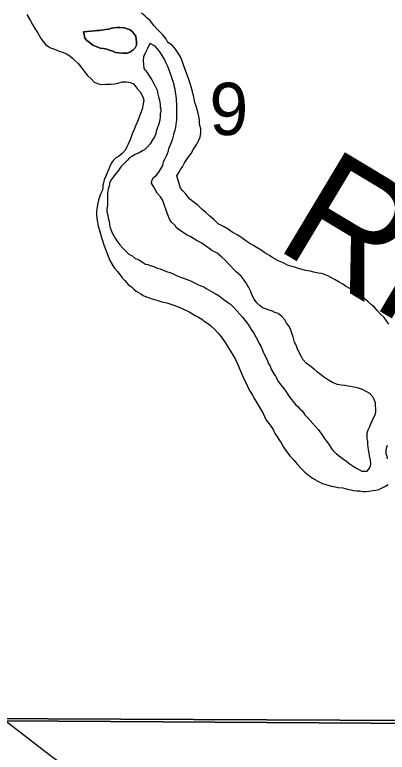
# Model space of a CAD drawing. Extents: x -17 to 88, y -5 to 22.
# Drawn here: x 5.053 to 5.352, y 18.126 to 18.716 of the extents above; entities that cross this region are included whole.
import ezdxf

# ---------------------------------------------------------------- set-up
doc = ezdxf.new("R2010")
doc.units = 0
for name, color, linetype in [('GM_X_Major_River', 7, 'Continuous'), ('GM_X_Major_River_Text', 7, 'Continuous'), ('GM_X_Section', 7, 'Continuous'), ('GM_X_Section_Text', 7, 'Continuous'), ('GM_X_State_Route', 7, 'Continuous'), ('GM_X_Township', 7, 'Continuous')]:
    doc.layers.add(name, color=color, linetype=linetype)

msp = doc.modelspace()

# ---------------------------------------------------------------- linework, layer by layer
at = {"layer": 'GM_X_Major_River'}
for points in [[(5.06301, 18.71678), (5.06564, 18.7122), (5.06751, 18.70877), (5.06939, 18.70535), (5.07127, 18.70268), (5.07426, 18.69734), (5.07614, 18.69505), (5.07803, 18.69276), (5.08067, 18.69084), (5.08256, 18.68969), (5.08521, 18.68891), (5.089, 18.68736), (5.09241, 18.6862), (5.09468, 18.68504), (5.09732, 18.68351), (5.09959, 18.68159), (5.10185, 18.67968), (5.10411, 18.67738), (5.10637, 18.67471), (5.10863, 18.67166), (5.11164, 18.66784), (5.11466, 18.66516), (5.11692, 18.66249), (5.11957, 18.66133), (5.12222, 18.66055), (5.1264, 18.6609), (5.12867, 18.66088), (5.13057, 18.66087), (5.13323, 18.66123), (5.13589, 18.66158), (5.13932, 18.6627), (5.14274, 18.66267), (5.14615, 18.66227), (5.14842, 18.66111), (5.15143, 18.65729), (5.15369, 18.65462), (5.15519, 18.65233), (5.15632, 18.65005), (5.15668, 18.64814), (5.15628, 18.64511), (5.15549, 18.64095), (5.15162, 18.63111), (5.15046, 18.62808), (5.14892, 18.62468), (5.14776, 18.62165), (5.1466, 18.61863), (5.14582, 18.61636), (5.14428, 18.61295), (5.14312, 18.61069), (5.14196, 18.60842), (5.13928, 18.6054), (5.13623, 18.60277), (5.13432, 18.60202), (5.13241, 18.60014), (5.13088, 18.59788), (5.12933, 18.59447), (5.12856, 18.5922), (5.1274, 18.58994), (5.12624, 18.58729), (5.12508, 18.58426), (5.12431, 18.58199), (5.12391, 18.5801), (5.1239, 18.57782), (5.1235, 18.57593), (5.12235, 18.57328), (5.12119, 18.57063), (5.12041, 18.56798), (5.11963, 18.56457), (5.11923, 18.5623), (5.11883, 18.55927), (5.11881, 18.55699), (5.11916, 18.5532), (5.11952, 18.55053), (5.12026, 18.54712), (5.12137, 18.54293), (5.12322, 18.53723), (5.12471, 18.53228), (5.12955, 18.51972), (5.13143, 18.51667), (5.13331, 18.51363), (5.13557, 18.51095), (5.13745, 18.50866), (5.13933, 18.50599), (5.14159, 18.5037), (5.14422, 18.50064), (5.14687, 18.49872), (5.14875, 18.49681), (5.15064, 18.49528)], [(5.26661, 18.51868), (5.26396, 18.51984), (5.26018, 18.52176), (5.25754, 18.52368), (5.25376, 18.52599), (5.25073, 18.52791), (5.24771, 18.52983), (5.24469, 18.53175), (5.24166, 18.53329), (5.23864, 18.53559), (5.23524, 18.53789), (5.23146, 18.54019), (5.22768, 18.5425), (5.22428, 18.5448), (5.22125, 18.54672), (5.21633, 18.54904), (5.21294, 18.55248), (5.20954, 18.55516), (5.20653, 18.55822), (5.20313, 18.5609), (5.20012, 18.56396), (5.1971, 18.56626), (5.1937, 18.56894), (5.19144, 18.57161), (5.18993, 18.57352), (5.18805, 18.57543), (5.18617, 18.57773), (5.1832, 18.58761), (5.18474, 18.59026), (5.18589, 18.59215), (5.18781, 18.59479), (5.18935, 18.59781), (5.19089, 18.60045), (5.1928, 18.60309), (5.19472, 18.60536), (5.19664, 18.60876), (5.19933, 18.61291), (5.20087, 18.61594), (5.20203, 18.61858), (5.20243, 18.62199), (5.20246, 18.62503), (5.20171, 18.62769), (5.20135, 18.62997), (5.20137, 18.63187), (5.201, 18.63377), (5.20027, 18.63757), (5.19953, 18.64061), (5.19879, 18.64327), (5.19767, 18.64631), (5.19694, 18.65049), (5.19584, 18.65506), (5.19473, 18.65886), (5.19399, 18.66152), (5.19287, 18.66456), (5.19138, 18.66837), (5.19026, 18.67179), (5.18915, 18.67484), (5.18803, 18.67788), (5.18691, 18.68092), (5.18579, 18.68321), (5.18203, 18.68893), (5.1794, 18.69199), (5.176, 18.69429), (5.1745, 18.69733), (5.17187, 18.70039), (5.16923, 18.70307), (5.16734, 18.70498), (5.16508, 18.70765), (5.1632, 18.70994), (5.1617, 18.71185), (5.15943, 18.71377), (5.15755, 18.71568), (5.15491, 18.71759)], [(5.13191, 18.68741), (5.13417, 18.68626), (5.13683, 18.68586), (5.14025, 18.68583), (5.14328, 18.68581), (5.14557, 18.68655), (5.14786, 18.68805), (5.14977, 18.68993), (5.15092, 18.6922), (5.15094, 18.69486), (5.15058, 18.69676), (5.15022, 18.69942), (5.14796, 18.70247), (5.1457, 18.70438), (5.14342, 18.70516), (5.14115, 18.70594), (5.13812, 18.70634), (5.13508, 18.70636), (5.1328, 18.706), (5.1309, 18.70564), (5.12861, 18.70489), (5.12633, 18.70453), (5.12291, 18.70418), (5.12101, 18.70381), (5.11911, 18.70383), (5.11721, 18.70346), (5.10847, 18.70277)], [(5.10847, 18.70277), (5.11721, 18.70346), (5.11911, 18.70383), (5.12101, 18.70381), (5.12291, 18.70418), (5.12633, 18.70453), (5.12861, 18.70489), (5.1309, 18.70564), (5.1328, 18.706), (5.13508, 18.70636), (5.13812, 18.70634), (5.14115, 18.70594), (5.14342, 18.70516), (5.1457, 18.70438), (5.14796, 18.70247), (5.15022, 18.69942), (5.15058, 18.69676), (5.15094, 18.69486), (5.15092, 18.6922), (5.14977, 18.68993), (5.14786, 18.68805), (5.14557, 18.68655), (5.14328, 18.68581), (5.14025, 18.68583), (5.13683, 18.68586), (5.13417, 18.68626), (5.13191, 18.68742), (5.12925, 18.6882), (5.12698, 18.68897), (5.12432, 18.68937), (5.12167, 18.68977), (5.11864, 18.69093), (5.11599, 18.69209), (5.11297, 18.69439), (5.11108, 18.69592), (5.10958, 18.69783), (5.10884, 18.70049), (5.10847, 18.70277), (5.10847, 18.70277)], [(5.10847, 18.70277), (5.10884, 18.70049), (5.10958, 18.69783), (5.11108, 18.69592), (5.11297, 18.69439), (5.11599, 18.69209), (5.11864, 18.69093), (5.12167, 18.68977), (5.12432, 18.68937), (5.12698, 18.68897), (5.12925, 18.6882), (5.13191, 18.68741)], [(5.16158, 18.69339), (5.15964, 18.68948), (5.15771, 18.6857), (5.15655, 18.68267), (5.15615, 18.67964)], [(5.27383, 18.46588), (5.2727, 18.46779), (5.2712, 18.4697), (5.2697, 18.47236), (5.26744, 18.47504), (5.26442, 18.47734), (5.26177, 18.47812), (5.25988, 18.47927), (5.25722, 18.48005), (5.25495, 18.48082), (5.25192, 18.48199), (5.25003, 18.48352), (5.24739, 18.48581), (5.24514, 18.48887), (5.24401, 18.49077), (5.24326, 18.49267), (5.24214, 18.49534), (5.24103, 18.49801), (5.23952, 18.50029), (5.2384, 18.5022), (5.23727, 18.5041), (5.23464, 18.50716), (5.23275, 18.50907), (5.23049, 18.51099), (5.22446, 18.51748), (5.2222, 18.51978), (5.21918, 18.52245), (5.21729, 18.52399), (5.2154, 18.52552), (5.21352, 18.52667), (5.21124, 18.52783), (5.20898, 18.52974), (5.20633, 18.53128), (5.20331, 18.53358), (5.19953, 18.53551), (5.19651, 18.53742), (5.19386, 18.53896), (5.19159, 18.54012), (5.18781, 18.54243), (5.18517, 18.54434), (5.1829, 18.54588), (5.18177, 18.54778), (5.17913, 18.55008), (5.17763, 18.55237), (5.17651, 18.55503), (5.17539, 18.5577), (5.17427, 18.56074), (5.17353, 18.56302), (5.17279, 18.56531), (5.17167, 18.56835), (5.17017, 18.57064), (5.16753, 18.57369), (5.16566, 18.57712), (5.16453, 18.57903), (5.16303, 18.5817), (5.16343, 18.58435), (5.16459, 18.58624), (5.16688, 18.58812), (5.16879, 18.59038), (5.17033, 18.59302), (5.17187, 18.59567), (5.17265, 18.59908), (5.17381, 18.60134), (5.17496, 18.60361), (5.17574, 18.6055), (5.17651, 18.6074), (5.1769, 18.60929), (5.17806, 18.61232), (5.17922, 18.61496), (5.18, 18.61723), (5.18078, 18.62026), (5.18117, 18.62216), (5.18195, 18.62405), (5.18234, 18.62632), (5.18274, 18.62898), (5.18314, 18.63201), (5.18317, 18.63504), (5.18318, 18.63694), (5.1832, 18.63997), (5.18321, 18.64187), (5.18324, 18.64529), (5.18287, 18.64719), (5.18289, 18.64946), (5.18217, 18.65478), (5.1818, 18.65668), (5.18144, 18.65858), (5.18107, 18.66048), (5.18033, 18.66314), (5.17958, 18.66504), (5.17884, 18.66695), (5.1781, 18.66923), (5.17735, 18.67151), (5.17586, 18.67494), (5.17436, 18.67836), (5.17362, 18.68027), (5.17212, 18.68256), (5.17062, 18.68522), (5.16912, 18.68751), (5.16723, 18.6898), (5.16573, 18.69133), (5.16158, 18.69339)], [(5.15615, 18.67964), (5.15651, 18.6766), (5.15686, 18.67356), (5.1595, 18.67013), (5.161, 18.66746), (5.16325, 18.66441), (5.16475, 18.66136), (5.16624, 18.65832), (5.16737, 18.65603), (5.1681, 18.65299), (5.16847, 18.65071), (5.16921, 18.64805), (5.16995, 18.64463), (5.16993, 18.64273), (5.1703, 18.64083), (5.17028, 18.63893), (5.16989, 18.63704), (5.16988, 18.63514), (5.16947, 18.63211), (5.16869, 18.62908), (5.16753, 18.6253), (5.16675, 18.62302), (5.16636, 18.62113), (5.1652, 18.61886), (5.16366, 18.61622), (5.16174, 18.6132), (5.15945, 18.61056), (5.15753, 18.60868), (5.15563, 18.60755), (5.15296, 18.60606), (5.14991, 18.60456), (5.14724, 18.60306), (5.14533, 18.60194), (5.14342, 18.59968), (5.14074, 18.59704), (5.13845, 18.59478), (5.13614, 18.59139), (5.13346, 18.58837), (5.13001, 18.58347), (5.12924, 18.58157), (5.12884, 18.57892), (5.12807, 18.57703), (5.12767, 18.574), (5.12765, 18.5721), (5.12763, 18.56869), (5.12761, 18.56603), (5.12759, 18.56375), (5.12719, 18.56072), (5.12718, 18.55882), (5.12792, 18.55616), (5.12828, 18.55388), (5.12902, 18.55084), (5.12937, 18.54667), (5.13086, 18.54324), (5.13161, 18.54134), (5.13386, 18.53752), (5.13498, 18.53562), (5.13762, 18.53219), (5.13988, 18.52951), (5.14251, 18.52684), (5.14478, 18.52492), (5.14742, 18.52338), (5.14969, 18.52147), (5.15196, 18.52069), (5.15574, 18.51839), (5.15801, 18.51685), (5.1599, 18.51646), (5.1618, 18.51568), (5.16483, 18.5149), (5.16748, 18.51374), (5.16975, 18.51297), (5.17164, 18.51219), (5.17505, 18.51103), (5.17846, 18.50987), (5.18035, 18.50909), (5.18338, 18.50755), (5.18603, 18.50639), (5.18868, 18.50561), (5.19058, 18.50484), (5.1936, 18.50368), (5.19625, 18.50252), (5.20004, 18.50059), (5.20231, 18.49944), (5.20496, 18.49866), (5.20723, 18.49712), (5.20912, 18.49597), (5.21101, 18.49482), (5.21403, 18.49328), (5.21706, 18.49136), (5.2197, 18.48944), (5.22234, 18.48752), (5.22612, 18.48484), (5.22876, 18.48216), (5.2314, 18.47949), (5.23366, 18.47681), (5.23592, 18.47452), (5.23968, 18.46956), (5.24081, 18.46765), (5.24268, 18.4646), (5.24494, 18.46155), (5.24681, 18.45812)], [(5.3532, 18.46869), (5.35132, 18.47136), (5.34944, 18.47403), (5.34642, 18.47671), (5.34379, 18.47977), (5.34153, 18.48244), (5.33927, 18.48435), (5.33663, 18.48665), (5.33436, 18.48856), (5.3287, 18.49278), (5.32681, 18.49393), (5.32454, 18.49547), (5.32227, 18.497), (5.31849, 18.49931), (5.31623, 18.50084), (5.3132, 18.50238), (5.31017, 18.50431), (5.30715, 18.50585), (5.30412, 18.50739), (5.30147, 18.50855), (5.2992, 18.50932), (5.29654, 18.50972), (5.29313, 18.51051), (5.2901, 18.51129), (5.28631, 18.5117), (5.28366, 18.51248), (5.28062, 18.51326), (5.27684, 18.51481), (5.27456, 18.5152), (5.27191, 18.51598), (5.26888, 18.51752), (5.26661, 18.51868)], [(5.15064, 18.49528), (5.15253, 18.49413), (5.15442, 18.49297), (5.15631, 18.49182), (5.1582, 18.49105), (5.16047, 18.49027), (5.1635, 18.48911), (5.16729, 18.48794), (5.17108, 18.48678), (5.17525, 18.48599), (5.17828, 18.48482), (5.18169, 18.48366), (5.18472, 18.4825), (5.18699, 18.48172), (5.18964, 18.48018), (5.19304, 18.47864), (5.19569, 18.4771), (5.19834, 18.47556), (5.20061, 18.47441), (5.20325, 18.47287), (5.2059, 18.47057), (5.20854, 18.46904), (5.21081, 18.46712), (5.21345, 18.46482), (5.21608, 18.46177), (5.21872, 18.45871), (5.22135, 18.4549), (5.2236, 18.45147), (5.22623, 18.44727), (5.22848, 18.44384), (5.23036, 18.44041), (5.23185, 18.43699), (5.23409, 18.43204), (5.23559, 18.42823), (5.23708, 18.42442), (5.23895, 18.421), (5.24045, 18.41795), (5.24194, 18.4149), (5.24382, 18.41185), (5.24569, 18.40842), (5.25207, 18.39775), (5.25469, 18.39204), (5.25807, 18.38784), (5.26033, 18.38441), (5.26183, 18.38136), (5.26333, 18.37907), (5.26483, 18.3764), (5.26671, 18.37373), (5.26858, 18.37031), (5.27121, 18.36687), (5.27385, 18.36343), (5.27686, 18.36), (5.27987, 18.35656), (5.28326, 18.35312), (5.2859, 18.35044), (5.28854, 18.34815), (5.29194, 18.34546), (5.2961, 18.34315), (5.29989, 18.34123), (5.30254, 18.34045), (5.30519, 18.33967), (5.30822, 18.33889), (5.3105, 18.33849), (5.31239, 18.3381), (5.31618, 18.33769), (5.31808, 18.3373), (5.32073, 18.33652), (5.32263, 18.33612), (5.32453, 18.33573), (5.32756, 18.33533), (5.32984, 18.33531), (5.33249, 18.33491), (5.33477, 18.33489), (5.33705, 18.33525), (5.34047, 18.33561), (5.34275, 18.33597), (5.34503, 18.33633), (5.34732, 18.33745), (5.34999, 18.33895), (5.35266, 18.34045)], [(5.24681, 18.45812), (5.24794, 18.45621), (5.24906, 18.45393), (5.25056, 18.45126), (5.25131, 18.44936), (5.25242, 18.4467), (5.25317, 18.44479), (5.2543, 18.44288), (5.25579, 18.43946), (5.25653, 18.43756), (5.25766, 18.43565), (5.25915, 18.43223), (5.26103, 18.42917), (5.26216, 18.42727), (5.26328, 18.42536), (5.26403, 18.42346), (5.26628, 18.42041), (5.26892, 18.41735), (5.2708, 18.41468), (5.2723, 18.41239), (5.2738, 18.41011), (5.27606, 18.40705), (5.27832, 18.40438), (5.28021, 18.40285), (5.28171, 18.40094), (5.2836, 18.39941), (5.28585, 18.39635), (5.28774, 18.39444), (5.29, 18.39177), (5.29414, 18.38718), (5.2964, 18.38451), (5.2979, 18.3826), (5.29979, 18.38031), (5.30129, 18.37764), (5.30279, 18.37535), (5.30505, 18.37268), (5.30692, 18.36963), (5.30843, 18.36734), (5.31107, 18.36505), (5.31371, 18.36313), (5.31673, 18.36083), (5.31938, 18.35891), (5.32126, 18.35738), (5.32467, 18.35508), (5.32655, 18.35392), (5.3292, 18.35239), (5.33147, 18.35123), (5.33375, 18.35121), (5.33565, 18.3512), (5.33756, 18.35346), (5.33834, 18.35535), (5.33873, 18.35725), (5.33837, 18.35991), (5.33763, 18.36333), (5.33727, 18.36561), (5.33691, 18.36826), (5.33618, 18.37245), (5.3362, 18.3751), (5.33584, 18.37738), (5.33585, 18.37928), (5.33587, 18.38193), (5.33664, 18.3842), (5.3378, 18.38685), (5.33896, 18.3895), (5.34012, 18.39214), (5.34166, 18.39517), (5.34243, 18.39706), (5.34283, 18.39895), (5.3425, 18.40578), (5.34138, 18.40845), (5.34025, 18.41074), (5.33799, 18.41341), (5.33497, 18.41495), (5.33194, 18.41649), (5.32967, 18.41727), (5.32702, 18.41805), (5.32512, 18.41844), (5.32247, 18.41884), (5.32057, 18.41923), (5.31792, 18.41963), (5.31488, 18.42003), (5.31185, 18.42044), (5.30995, 18.42121), (5.30806, 18.42199), (5.30466, 18.42391), (5.30088, 18.42659), (5.29824, 18.42851), (5.29597, 18.43042), (5.29333, 18.43272), (5.28993, 18.4354), (5.28691, 18.4377), (5.28427, 18.44038), (5.28315, 18.44267), (5.28053, 18.44762), (5.27978, 18.44952), (5.27904, 18.45142), (5.27754, 18.45447), (5.27643, 18.45865), (5.27532, 18.4617), (5.27457, 18.46398), (5.27383, 18.46588)], [(5.35205, 18.36094), (5.35168, 18.36284), (5.35094, 18.36512), (5.35096, 18.36778), (5.35135, 18.36967), (5.35212, 18.37194)]]:
    msp.add_lwpolyline(points, dxfattribs=at)
at = {"layer": 'GM_X_Section'}
for points in [[(4.72971, 19.15674), (5.72057, 19.1483), (5.72325, 18.14993), (4.72866, 18.15461)], [(5.72325, 18.14993), (5.71596, 17.14827), (4.72799, 17.15249), (4.72866, 18.15461)]]:
    msp.add_lwpolyline(points, close=True, dxfattribs=at)
at = {"layer": 'GM_X_State_Route'}
msp.add_lwpolyline([(5.60574, 17.72045), (5.57639, 17.74654), (5.54966, 17.7698), (5.51469, 17.79966), (5.48073, 17.82784), (5.45753, 17.84659), (5.44787, 17.85441), (5.43717, 17.86293), (5.42383, 17.87312), (5.38669, 17.90127), (5.34008, 17.93543), (5.31281, 17.955), (5.29974, 17.96448), (5.24885, 18.00121), (5.22983, 18.01519), (5.21169, 18.02829), (5.18558, 18.04731), (5.14895, 18.07407), (5.11579, 18.09818), (5.08183, 18.12331), (5.04565, 18.1514), (5.02993, 18.16396), (4.9976, 18.19218), (4.97612, 18.21182)], dxfattribs=at)
at = {"layer": 'GM_X_Township'}
for points in [[(2.68822, 20.9), (2.68323, 20.17621), (2.68252, 19.99244), (2.68206, 19.87448), (2.68103, 19.61133), (2.67924, 19.15351), (2.67029, 18.1495), (3.1789, 18.15325), (3.49159, 18.15481), (4.18133, 18.15639), (5.00335, 18.15133), (5.04642, 18.15132), (5.71493, 18.14695)], [(5.71493, 18.14695), (5.04642, 18.15132), (5.00335, 18.15133), (4.18133, 18.15639), (3.49159, 18.15481), (3.1789, 18.15325), (2.67029, 18.1495), (2.66111, 17.53897), (2.63299, 16.1443), (2.61254, 14.64771), (2.60542, 14.15466), (2.60501, 14.1)]]:
    msp.add_lwpolyline(points, dxfattribs=at)

# ---------------------------------------------------------------- texts
at = {"layer": 'GM_X_Major_River_Text'}
msp.add_text('River', height=0.094721, rotation=329.01584, dxfattribs=at).set_placement((5.26023, 18.53056))
at = {"layer": 'GM_X_Section_Text'}
msp.add_text('9', height=0.04186, rotation=0.00001, dxfattribs=at).set_placement((5.20932, 18.62014))

doc.saveas('drawing.dxf')
